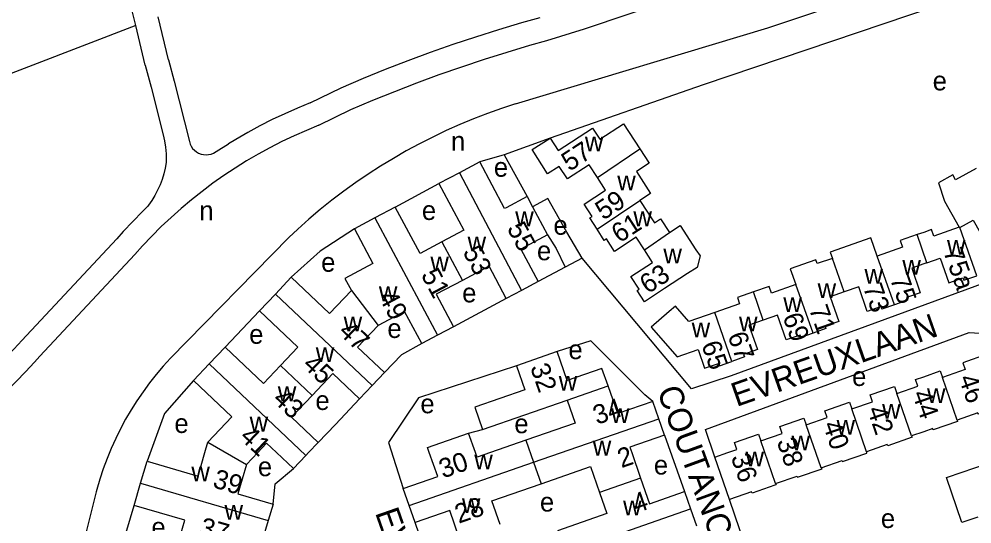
# Model space of a CAD drawing. Extents: x 157768 to 159790, y 387230 to 389604.
# Drawn here: x 158811.1 to 159010.1, y 389235.1 to 389340.5 of the extents above; entities that cross this region are included whole.
import ezdxf

# ---------------------------------------------------------------- set-up
doc = ezdxf.new("R2010")
doc.units = 0
for name, color, linetype in [('BLT_Basislijn', 7, 'Continuous'), ('BLT_Bebouwing', 7, 'Continuous'), ('BLT_Centroide', 7, 'Continuous'), ('BLT_Huisnummer', 7, 'Continuous'), ('BLT_Huisnummer_ tussenligend', 7, 'Continuous'), ('BLT_Onderverdeling_panden', 7, 'Continuous'), ('BLT_Straatnaam', 7, 'Continuous')]:
    doc.layers.add(name, color=color, linetype=linetype)

msp = doc.modelspace()

# ---------------------------------------------------------------- linework, layer by layer
at = {"layer": 'BLT_Basislijn'}
for p, q in [((158835.49, 389339.11), (158833.6, 389347.05)), ((158842.32, 389331.99), (158840.19, 389340.93)), ((158837.45, 389330.84), (158835.49, 389339.11)), ((158921.29, 389336), (158929.18, 389338.42)), ((158837.45, 389330.84), (158838.69, 389326.23)), ((158842.32, 389331.99), (158843.53, 389327.49)), ((158843.53, 389327.49), (158846.69, 389314.91)), ((158838.69, 389326.23), (158841.23, 389316.35)), ((158871.93, 389322.97), (158878.41, 389326.16)), ((158873.75, 389318.31), (158880.4, 389321.58)), ((158852.27, 389312.82), (158854.85, 389314.41)), ((158912.44, 389312.17), (158917.22, 389303.43)), ((158889.69, 389301.22), (158898.8, 389306.15)), ((158837.93, 389301.36), (158836.9, 389300.3)), ((158867.45, 389294.88), (158842.78, 389269.71)), ((158831.53, 389294.61), (158811.71, 389273.42)), ((158815.48, 389270.14), (158835.3, 389291.32)), ((158928.72, 389290.57), (158925.12, 389288.67)), ((158925.12, 389288.67), (158919.49, 389285.7)), ((158912.85, 389282.16), (158901.83, 389276.26)), ((158861.33, 389279.58), (158854.18, 389272.03)), ((158877.17, 389255.89), (158882.23, 389261.23)), ((158873.59, 389252.11), (158877.17, 389255.89)), ((158905, 389254.07), (158907.92, 389254.81)), ((158945.89, 389253.61), (158950.07, 389241.84)), ((158832.21, 389229.02), (158835.17, 389238.97)), ((158897.93, 389223.66), (158893.84, 389235.38))]:
    msp.add_line(p, q, dxfattribs=at)
for points in [[(158914.81, 389322.78), (158967.47, 389338.66), (159002.17, 389350.24), (159041.39, 389363.23), (159046.18, 389362.66), (159073.55, 389357.3)], [(158929.18, 389338.42), (158938.48, 389341.54), (158947.75, 389344.73), (158957, 389347.99), (158966.22, 389351.33), (158975.41, 389354.75), (158984.58, 389358.24), (158993.71, 389361.81), (158994.66, 389362.18)], [(159081.17, 389347.4), (159062.62, 389352.37), (159040.89, 389355.96), (159039.92, 389355.84), (158953.96, 389326.76), (158921.99, 389315.64)], [(158878.41, 389326.16), (158883.02, 389328.12), (158887.66, 389330), (158892.34, 389331.81), (158897.04, 389333.55), (158901.77, 389335.21), (158906.52, 389336.79), (158911.3, 389338.3), (158916.1, 389339.73), (158919.96, 389340.82)], [(158835.49, 389339.11), (158802.74, 389326.55), (158744.36, 389304.08), (158684.28, 389280.49), (158651.16, 389267)], [(159100, 389340.14), (159015.73, 389293.05), (159015.24, 389291.03), (159014.6, 389290.14), (159012.8, 389285.42), (158959.78, 389266), (158951.5, 389263.29), (158928.72, 389290.57)], [(158880.4, 389321.58), (158884.97, 389323.52), (158889.58, 389325.38), (158894.21, 389327.18), (158898.88, 389328.9), (158903.57, 389330.54), (158908.29, 389332.11), (158913.03, 389333.6), (158917.8, 389335.01), (158921.29, 389336)], [(158871.93, 389322.97), (158869.26, 389321.89), (158866.62, 389320.73), (158864.01, 389319.49), (158861.44, 389318.19), (158858.91, 389316.81), (158856.41, 389315.37), (158854.85, 389314.41)], [(158914.81, 389322.78), (158911.86, 389321.81), (158908.93, 389320.77), (158906.02, 389319.65), (158903.15, 389318.46), (158900.31, 389317.19), (158897.5, 389315.85), (158894.72, 389314.44), (158891.99, 389312.96), (158889.29, 389311.41), (158886.63, 389309.79), (158884.02, 389308.1), (158881.45, 389306.35), (158878.92, 389304.53), (158876.45, 389302.65), (158874.02, 389300.7), (158871.64, 389298.69), (158869.32, 389296.62), (158867.45, 389294.88)], [(158873.75, 389318.31), (158871.15, 389317.25), (158868.57, 389316.12), (158866.03, 389314.91), (158863.52, 389313.63), (158861.05, 389312.28), (158858.62, 389310.86), (158856.24, 389309.38), (158853.89, 389307.82), (158851.59, 389306.2), (158849.34, 389304.51), (158847.14, 389302.76), (158844.98, 389300.95), (158842.88, 389299.08), (158840.84, 389297.15), (158838.84, 389295.16), (158836.91, 389293.12), (158835.3, 389291.32)], [(158841.23, 389316.35), (158841.5, 389315.04), (158841.7, 389313.71), (158841.82, 389312.37), (158841.85, 389311.03), (158841.85, 389310.57)], [(158846.69, 389314.91), (158846.85, 389314.4), (158847.08, 389313.92), (158847.38, 389313.48), (158847.75, 389313.09), (158848.17, 389312.75), (158848.63, 389312.49), (158849.13, 389312.29), (158849.65, 389312.18), (158850.18, 389312.14), (158850.71, 389312.18), (158851.23, 389312.3), (158851.73, 389312.5), (158852.27, 389312.82)], [(158921.99, 389315.64), (158912.44, 389312.17)], [(158912.44, 389312.17), (158911.95, 389312), (158907.33, 389310.66)], [(158841.85, 389310.57), (158841.64, 389309.37), (158841.37, 389308.17), (158841.01, 389307), (158840.57, 389305.85), (158840.07, 389304.74), (158839.49, 389303.66), (158838.84, 389302.62), (158838.13, 389301.62), (158837.93, 389301.36)], [(158928.72, 389290.57), (158925.48, 389295.98), (158921.53, 389303), (158918.35, 389301.31)], [(158836.9, 389300.3), (158834.87, 389298.25), (158832.9, 389296.14), (158831.53, 389294.61)], [(158881.19, 389296.69), (158874.02, 389292.01), (158867.96, 389286.59)], [(158921.47, 389295.45), (158923.25, 389292.6), (158925.12, 389288.67)], [(158956.38, 389249.06), (158954.45, 389254.84), (159009.52, 389275.09), (159011.75, 389274.93), (159012.61, 389272.91), (159013.28, 389270.53)], [(158797.1, 389259.86), (158799.24, 389261.5), (158801.33, 389263.2), (158803.37, 389264.96), (158805.35, 389266.78), (158807.28, 389268.65), (158809.15, 389270.59), (158810.97, 389272.57), (158811.71, 389273.42)], [(158943.44, 389260.66), (158941.79, 389262.02), (158930.53, 389273.29), (158923.49, 389271.07)], [(158895.21, 389272.73), (158890.97, 389270.38), (158887.42, 389266.72)], [(158800.07, 389255.85), (158802.27, 389257.53), (158804.42, 389259.27), (158806.52, 389261.07), (158808.56, 389262.93), (158810.55, 389264.85), (158812.49, 389266.83), (158814.36, 389268.86), (158815.48, 389270.14)], [(158842.78, 389269.71), (158841.25, 389268.04), (158839.78, 389266.31), (158838.37, 389264.53), (158837.02, 389262.71), (158835.74, 389260.83), (158834.53, 389258.92), (158833.39, 389256.96), (158832.31, 389254.96), (158831.31, 389252.93), (158830.38, 389250.86), (158829.52, 389248.76), (158828.73, 389246.63), (158828.02, 389244.47), (158827.39, 389242.3), (158827.26, 389241.81)], [(158914.98, 389268.11), (158894.56, 389261.4), (158888.28, 389252.1), (158891.36, 389242.49)], [(158847.54, 389265.02), (158841.51, 389258.12), (158837.86, 389248.21)], [(158864.16, 389239.25), (158864.63, 389243.49), (158868.41, 389246.65)], [(158827.26, 389241.81), (158817.75, 389203.99), (158821.6, 389194.9)], [(159008.09, 389176.79), (158999.38, 389173.62), (158998.2, 389173.41), (158996.05, 389173.56), (158993.82, 389175.85), (158977.83, 389197.46), (158967.02, 389227.75), (158966.75, 389228.33), (158966.11, 389228.58), (158963.71, 389227.78), (158959.48, 389240.19)]]:
    msp.add_lwpolyline(points, dxfattribs=at)
at = {"layer": 'BLT_Bebouwing'}
for p, q in [((158907.33, 389310.66), (158903.06, 389308.4)), ((158903.06, 389308.4), (158898.8, 389306.15)), ((158917.22, 389303.43), (158918.35, 389301.31)), ((158889.69, 389301.22), (158885.44, 389298.96)), ((158918.35, 389301.31), (158921.47, 389295.45)), ((158885.44, 389298.96), (158881.19, 389296.69)), ((158867.96, 389286.59), (158864.65, 389283.08)), ((158919.49, 389285.7), (158916.04, 389283.86)), ((158864.65, 389283.08), (158861.33, 389279.58)), ((158916.04, 389283.86), (158912.85, 389282.16)), ((158901.83, 389276.26), (158898.48, 389274.47)), ((158898.48, 389274.47), (158895.21, 389272.73)), ((158854.18, 389272.03), (158850.86, 389268.53)), ((158923.49, 389271.07), (158914.98, 389268.11)), ((158850.86, 389268.53), (158847.54, 389265.02)), ((158887.42, 389266.72), (158884.83, 389263.98)), ((158884.83, 389263.98), (158882.23, 389261.23)), ((158907.92, 389254.81), (158925.58, 389260.95)), ((158944.69, 389257.06), (158943.44, 389260.66)), ((158945.89, 389253.61), (158944.69, 389257.06)), ((158868.41, 389246.65), (158871.04, 389249.42)), ((158959.48, 389240.19), (158956.38, 389249.06)), ((158836.52, 389243.59), (158837.86, 389248.21)), ((158835.17, 389238.97), (158836.52, 389243.59)), ((158892.6, 389238.94), (158891.36, 389242.49)), ((158950.07, 389241.84), (158951.32, 389238.25)), ((158864.16, 389239.25), (158863.16, 389235.82)), ((158893.84, 389235.38), (158892.6, 389238.94)), ((158951.32, 389238.25), (158952.54, 389234.73)), ((158863.16, 389235.82), (158862.06, 389232.05))]:
    msp.add_line(p, q, dxfattribs=at)
for points in [[(158921.99, 389315.64), (158923.68, 389313.05), (158930.87, 389317.73), (158932.38, 389315.41), (158937.35, 389318.64), (158940.77, 389313.37)], [(158931.87, 389307.43), (158930.15, 389310.07), (158925.63, 389307.12), (158923.93, 389309.74), (158921.43, 389308.16), (158918.27, 389313.22), (158921.99, 389315.64)], [(158940.77, 389313.37), (158942.71, 389310.39), (158940.01, 389308.63), (158942.97, 389304.07), (158940.74, 389302.62)], [(158917.22, 389303.43), (158912.81, 389301.09), (158912.51, 389300.93), (158907.33, 389310.66)], [(159010.95, 389309.32), (159006.64, 389306.92), (159006.06, 389307.97), (159003.06, 389306.3), (159004.37, 389302.5), (159007.43, 389297.01)], [(158931.8, 389296.62), (158930.29, 389298.96), (158930.78, 389299.28), (158929.1, 389301.86), (158933.59, 389304.79), (158931.87, 389307.43)], [(158898.8, 389306.15), (158904, 389296.39), (158899.43, 389293.95)], [(158899.43, 389293.95), (158894.86, 389291.52), (158889.69, 389301.22)], [(158940.74, 389302.62), (158943.79, 389297.93), (158945.05, 389298.75), (158946.9, 389295.91)], [(158881.19, 389296.69), (158885.03, 389289.49), (158879.15, 389286.35), (158880.53, 389283.8)], [(158946.9, 389295.91), (158949.13, 389297.37), (158952.42, 389292.31), (158953.31, 389291.03), (158952.73, 389288.64), (158950.71, 389287.34), (158945.92, 389284.22), (158941.73, 389281.49), (158940.2, 389283.84), (158940.61, 389284.11), (158938.89, 389286.77), (158943.4, 389289.7), (158941.69, 389292.33)], [(159007.43, 389297.01), (159002.12, 389295.16), (159001.65, 389296.53), (159000, 389295.95), (158998.64, 389295.48)], [(159000.69, 389289.61), (159003.44, 389290.57), (159005.23, 389285.44), (159008.19, 389286.47), (159008.38, 389285.95), (159011.08, 389286.89), (159007.57, 389296.96)], [(159007.57, 389296.96), (159010.35, 389298.51), (159012.97, 389293.81), (159015.62, 389295.29), (159015.88, 389294.82), (159018.32, 389296.18)], [(158921.47, 389295.45), (158915.89, 389292.48), (158919.49, 389285.7)], [(158941.69, 389292.33), (158939.98, 389294.95), (158935.45, 389292), (158933.77, 389294.58), (158933.32, 389294.29), (158931.8, 389296.62)], [(158990.29, 389291.02), (158988.94, 389294.8), (158980.51, 389291.81), (158980.97, 389290.52)], [(158998.64, 389295.48), (158995.1, 389294.24), (158995.58, 389292.86), (158990.29, 389291.02)], [(158912.85, 389282.16), (158909.26, 389288.9), (158903.7, 389285.94)], [(158980.97, 389290.52), (158977.79, 389289.44), (158977.51, 389290.25), (158972.15, 389288.37), (158973.32, 389285.08)], [(159000.69, 389289.61), (159000, 389289.37), (158997.5, 389288.49), (158999.3, 389283.34), (158996.42, 389282.34), (158996.61, 389281.79), (158993.9, 389280.84)], [(158880.53, 389283.8), (158875.98, 389279), (158867.96, 389286.59)], [(158903.7, 389285.94), (158898.23, 389283.03), (158901.83, 389276.26)], [(158973.31, 389285.08), (158968.21, 389283.3), (158967.72, 389284.69), (158964.46, 389283.55)], [(158964.46, 389283.55), (158961.1, 389282.37), (158961.57, 389281.04), (158956.4, 389279.23)], [(158983.42, 389283.54), (158980.49, 389282.52), (158982.28, 389277.39), (158979.42, 389276.4), (158979.6, 389275.89), (158976.9, 389274.95)], [(158993.9, 389280.84), (158991.29, 389279.93), (158991.11, 389280.46), (158988.22, 389279.45), (158986.43, 389284.59), (158983.42, 389283.54)], [(158861.33, 389279.58), (158869.33, 389272), (158865.73, 389268.2)], [(158895.21, 389272.73), (158891.62, 389279.47), (158886.1, 389276.53)], [(158956.4, 389279.23), (158950.98, 389277.34), (158948.16, 389280.56), (158946.88, 389279.44), (158943.12, 389276.14), (158948.51, 389270), (158952.9, 389271.53), (158954.27, 389267.6), (158957.17, 389268.61), (158957.34, 389268.12), (158959.96, 389269.04)], [(158966.52, 389277.66), (158963.53, 389276.61), (158965.32, 389271.5), (158962.4, 389270.48), (158962.58, 389269.95), (158959.96, 389269.04)], [(158976.9, 389274.95), (158974.35, 389274.05), (158974.18, 389274.51), (158971.32, 389273.51), (158969.51, 389278.7), (158966.52, 389277.66)], [(158886.1, 389276.53), (158881.83, 389272.02), (158887.42, 389266.72)], [(158865.73, 389268.2), (158862.18, 389264.45), (158854.18, 389272.03)], [(158934.11, 389263.92), (158932.84, 389267.56), (158925.59, 389265.04), (158923.49, 389271.07)], [(159013.28, 389270.53), (159008.2, 389268.75), (159008.68, 389267.36), (159003.91, 389265.7)], [(158914.98, 389268.11), (158916.73, 389263.08), (158906.31, 389259.45), (158907.92, 389254.81)], [(158994.39, 389262.33), (158998.79, 389263.87), (158998.31, 389265.25), (159000, 389265.84), (159003.44, 389267.04), (159003.91, 389265.7)], [(158847.54, 389265.02), (158855.57, 389257.43), (158850.57, 389252.15)], [(158882.23, 389261.23), (158876.68, 389266.48), (158872.36, 389261.92)], [(158943.44, 389260.66), (158936.13, 389258.12), (158934.11, 389263.92)], [(158984.99, 389259.1), (158989.33, 389260.61), (158988.84, 389262.03), (158993.88, 389263.79), (158994.39, 389262.33)], [(158872.36, 389261.92), (158868.05, 389257.36), (158873.59, 389252.11)], [(158925.58, 389260.95), (158927.24, 389256.15), (158916.96, 389252.58)], [(158975.49, 389255.76), (158979.88, 389257.3), (158979.39, 389258.7), (158984.51, 389260.49), (158984.99, 389259.1)], [(159016.96, 389259.99), (159012.24, 389258.34), (159011.39, 389258.04), (159011.3, 389258.29), (159006.98, 389256.79)], [(158965.99, 389252.43), (158970.44, 389253.99), (158969.95, 389255.42), (158974.99, 389257.18), (158975.49, 389255.76)], [(159006.98, 389256.79), (159007.03, 389256.49), (159001.98, 389254.72), (159001.88, 389255.01), (159000, 389254.36), (158997.44, 389253.46)], [(158891.36, 389242.49), (158898.54, 389244.99), (158896.79, 389250), (158896.42, 389251.08), (158905, 389254.07)], [(158916.96, 389252.58), (158909.56, 389250), (158906.75, 389249.02), (158906.41, 389250), (158905, 389254.07)], [(158945.89, 389253.61), (158938.65, 389251.1), (158939.04, 389250), (158940.9, 389244.65)], [(158956.38, 389249.06), (158959.08, 389250), (158960.99, 389250.67), (158960.49, 389252.1), (158965.49, 389253.85), (158965.99, 389252.43)], [(158997.44, 389253.46), (158997.62, 389253.21), (158992.5, 389251.42), (158992.41, 389251.67), (158988.08, 389250.15)], [(158837.86, 389248.21), (158848.52, 389245.1), (158849.95, 389250), (158850.57, 389252.15)], [(158868.41, 389246.65), (158864.87, 389250), (158862.81, 389251.95), (158860.96, 389250), (158858.62, 389247.53)], [(158871.04, 389249.42), (158871.58, 389250), (158873.59, 389252.11)], [(158978.57, 389246.8), (158982.99, 389248.34), (158983.07, 389248.11), (158988.15, 389249.89), (158988.12, 389250), (158988.08, 389250.15)], [(159011.29, 389236.54), (159007.97, 389235.39), (159004.73, 389244.78), (159008.02, 389245.91), (159012.92, 389247.6), (159017.65, 389249.23), (159019.37, 389244.23), (159017.94, 389243.74), (159019.45, 389239.35)], [(158858.62, 389247.53), (158856.83, 389241.38), (158864.16, 389239.25)], [(158920.12, 389243.49), (158930.46, 389247.09), (158932.35, 389241.68)], [(158969.06, 389243.51), (158973.56, 389245.08), (158973.65, 389244.84), (158978.82, 389246.64), (158978.57, 389246.8)], [(158911.58, 389234.98), (158909.86, 389239.92), (158920.12, 389243.49)], [(158940.9, 389244.65), (158942.76, 389239.3), (158950.07, 389241.84)], [(158969.06, 389243.51), (158969.23, 389243.3), (158968.89, 389243.18), (158964.17, 389241.53), (158964.07, 389241.8), (158959.48, 389240.19)], [(158932.35, 389241.68), (158933.88, 389237.28), (158923.58, 389233.69)], [(158844.3, 389230.9), (158845.76, 389235.89), (158835.17, 389238.97)], [(158903.09, 389232.03), (158901.05, 389237.89), (158893.84, 389235.38)]]:
    msp.add_lwpolyline(points, dxfattribs=at)
at = {"layer": 'BLT_Onderverdeling_panden'}
for p, q in [((158931.87, 389307.43), (158940.77, 389313.37)), ((158903.06, 389308.4), (158916.04, 389283.86)), ((158931.8, 389296.62), (158940.74, 389302.62)), ((158885.44, 389298.96), (158898.48, 389274.47)), ((159007.57, 389296.96), (159007.43, 389297.01)), ((158941.69, 389292.33), (158946.9, 389295.91)), ((159000.69, 389289.61), (158998.64, 389295.48)), ((158899.43, 389293.95), (158903.7, 389285.94)), ((158993.9, 389280.84), (158990.29, 389291.02)), ((158983.42, 389283.54), (158980.97, 389290.52)), ((158976.9, 389274.95), (158973.32, 389285.08)), ((158864.65, 389283.08), (158884.83, 389263.98)), ((158880.53, 389283.8), (158886.1, 389276.53)), ((158966.52, 389277.66), (158964.46, 389283.55)), ((158959.96, 389269.04), (158956.4, 389279.23)), ((158850.86, 389268.53), (158871.04, 389249.42)), ((158872.36, 389261.92), (158865.73, 389268.2)), ((159006.98, 389256.79), (159003.91, 389265.7)), ((158925.58, 389260.95), (158934.11, 389263.92)), ((158997.44, 389253.46), (158994.39, 389262.33)), ((158988.08, 389250.15), (158984.99, 389259.1)), ((158918.56, 389247.97), (158944.69, 389257.06)), ((158978.57, 389246.8), (158975.49, 389255.76)), ((158850.57, 389252.15), (158858.62, 389247.53)), ((158916.96, 389252.58), (158918.56, 389247.97)), ((158969.06, 389243.51), (158965.99, 389252.43)), ((158892.6, 389238.94), (158918.56, 389247.97)), ((158918.56, 389247.97), (158920.12, 389243.49)), ((158836.52, 389243.59), (158863.16, 389235.82)), ((158940.9, 389244.65), (158932.35, 389241.68)), ((158925.16, 389229.14), (158951.32, 389238.25))]:
    msp.add_line(p, q, dxfattribs=at)

# ---------------------------------------------------------------- texts
at = {"layer": 'BLT_Centroide'}
for s, p in [('e', (159001.88, 389325.59)), ('n', (158901.31, 389313)), ('w', (158929.27, 389312.88)), ('e', (158910.26, 389307.57)), ('w', (158936.03, 389304.75)), ('n', (158848.77, 389298.5)), ('e', (158895.24, 389298.55)), ('w', (158914.73, 389297.25)), ('w', (158939.4, 389297.25)), ('e', (158922.7, 389295.46)), ('w', (158904.78, 389291.99)), ('e', (158919.27, 389290.14)), ('w', (159004.86, 389291.31)), ('e', (158874.21, 389287.74)), ('w', (158897.02, 389287.84)), ('w', (158945.66, 389289.47)), ('w', (158995.55, 389287.12)), ('w', (158987.64, 389285.25)), ('w', (158977.86, 389282.25)), ('w', (158886.26, 389281.59)), ('e', (158903.65, 389281.35)), ('w', (158970.7, 389279.31)), ('w', (158878.91, 389275.28)), ('e', (158888.03, 389273.92)), ('w', (158951.56, 389274.06)), ('w', (158961.45, 389275.28)), ('e', (158859.19, 389272.71)), ('w', (158873.08, 389268.89)), ('e', (158925.83, 389269.5)), ('e', (158985.06, 389263.9)), ('w', (158923.81, 389262.94)), ('w', (158865.16, 389260.72)), ('w', (159000.7, 389260.34)), ('e', (158873.01, 389258.89)), ('e', (158894.92, 389258.2)), ('w', (158934.72, 389256.19)), ('w', (158991.31, 389257.08)), ('e', (158843.57, 389254.09)), ('w', (158859.28, 389254.39)), ('e', (158914.54, 389254.04)), ('w', (158981.81, 389253.75)), ('w', (158972.41, 389250.48)), ('w', (158930.91, 389249.38)), ('w', (158906.18, 389246.5)), ('w', (158962.81, 389247.12)), ('w', (158847.11, 389244)), ('e', (158861, 389245.07)), ('e', (158943.67, 389245.42)), ('w', (158854.03, 389235.97)), ('w', (158903.6, 389237.41)), ('e', (158919.89, 389237.69)), ('w', (158937.24, 389236.91)), ('e', (158991.07, 389234.26)), ('e', (158838.77, 389232.46))]:
    msp.add_text(s, height=4, dxfattribs=at).set_placement(p)
at = {"layer": 'BLT_Huisnummer'}
for s, rotation, p in [('57', 33.0705, (158926.05, 389308.58)), ('55', 298.0233, (158912.91, 389296.83)), ('75a', 289.2483, (159004.07, 389291.96)), ('63', 33.0621, (158942.39, 389283.01)), ('51', 298.0347, (158894.96, 389287.11)), ('73', 289.2481, (158987.3, 389284.51)), ('69', 289.2481, (158970.52, 389278.4)), ('47', 316.5678, (158877.61, 389274.97)), ('65', 289.2481, (158953.55, 389272.54)), ('32', 289.1824, (158917.8, 389267.84)), ('46', 288.9991, (159007.26, 389265.57)), ('43', 316.5723, (158863.87, 389260.85)), ('34', 19.1919, (158931.8, 389255.76)), ('40', 289.0006, (158978.88, 389255.86)), ('2', 19.1915, (158936.9, 389246.73)), ('30', 19.1891, (158899.64, 389244.57)), ('36', 289.2474, (158959.7, 389249.05)), ('39', 343.7464, (158851.37, 389242.81))]:
    msp.add_text(s, height=4, rotation=rotation, dxfattribs=at).set_placement(p)
at = {"layer": 'BLT_Huisnummer_ tussenligend'}
for s, rotation, p in [('59', 33.0705, (158933.11, 389298.39)), ('61', 33.0705, (158936.48, 389293.62)), ('53', 298.0347, (158903.68, 389291.9)), ('75', 289.2525, (158992.92, 389286.28)), ('49', 298.0347, (158886.12, 389282.49)), ('71', 289.2481, (158976, 389280.01)), ('67', 289.2481, (158959.03, 389274.43)), ('45', 316.5723, (158870.14, 389268.07)), ('44', 289.0006, (158997.55, 389262.3)), ('42', 289.0006, (158988.14, 389258.99)), ('41', 316.5723, (158856.99, 389253.02)), ('38', 289.2474, (158969.27, 389252.34)), ('4', 19.1915, (158940.02, 389237.32)), ('28', 19.1902, (158902.94, 389235.14)), ('37', 343.7477, (158848.54, 389232.76))]:
    msp.add_text(s, height=4, rotation=rotation, dxfattribs=at).set_placement(p)
at = {"layer": 'BLT_Straatnaam'}
for s, rotation, p in [('EVREUXLAAN', 19.384, (158960.92, 389259.5)), ('COUTANCESLAAN', 290, (158944.29, 389262.93)), ('EVREUXLAAN', 289.2461, (158885.42, 389237.46))]:
    msp.add_text(s, height=5, rotation=rotation, dxfattribs=at).set_placement(p)

doc.saveas('drawing.dxf')
